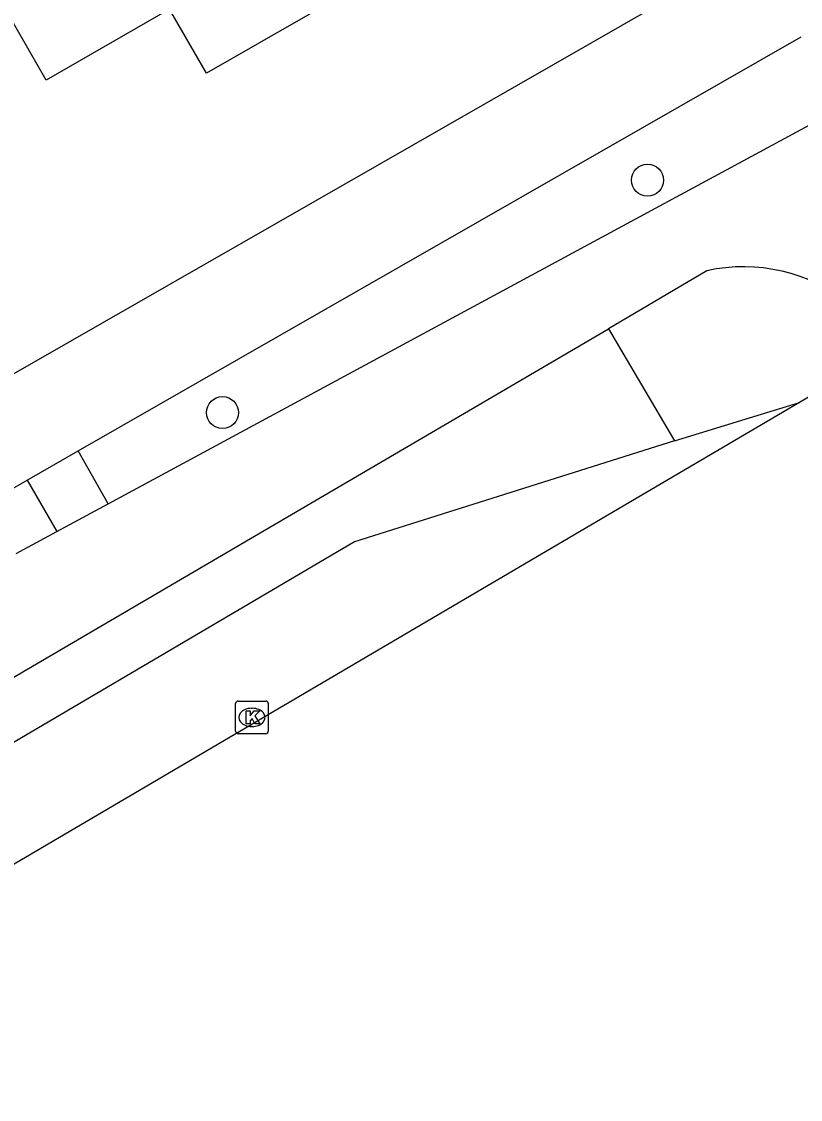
# Model space of a CAD drawing. Extents: x 158461 to 159795, y 387220 to 388672.
# Drawn here: x 159069.39 to 159093.25, y 387357.74 to 387390.78 of the extents above; entities that cross this region are included whole.
import ezdxf

# ---------------------------------------------------------------- set-up
doc = ezdxf.new("R2010")
doc.units = 0
for name, color, linetype in [('IMGEO_Boom', 7, 'Continuous'), ('IMGEO_Fietspad_gesloten', 7, 'Continuous'), ('IMGEO_Kolk', 7, 'Continuous'), ('IMGEO_Pand', 7, 'Continuous'), ('IMGEO_Rijbaan_lokaal_gesloten', 7, 'Continuous'), ('IMGEO_Rijbaan_lokaal_open', 7, 'Continuous'), ('IMGEO_Voetpad_open', 7, 'Continuous')]:
    doc.layers.add(name, color=color, linetype=linetype)

msp = doc.modelspace()

# ---------------------------------------------------------------- linework, layer by layer
at = {"layer": 'IMGEO_Boom'}
for centre in [(159088.565, 387385.923), (159075.542, 387378.796)]:
    msp.add_circle(centre, 0.489, dxfattribs=at)
at = {"layer": 'IMGEO_Fietspad_gesloten'}
for points in [[(159072.04, 387376.001), (159095.556, 387388.708)], [(159090.378, 387383.144), (159087.366, 387381.363)], [(159070.47, 387375.153), (159072.04, 387376.001)], [(159069.219, 387374.477), (159070.47, 387375.153)]]:
    msp.add_lwpolyline(points, dxfattribs=at)
msp.add_arc((159091.501, 387378.041), 5.225, 51.2867, 102.4098, dxfattribs=at)
at = {"layer": 'IMGEO_Kolk'}
for p, q in [((159075.943, 387369.025), (159075.943, 387369.877)), ((159076.018, 387369.951), (159076.87, 387369.951)), ((159076.431, 387369.731), (159076.456, 387369.731)), ((159076.944, 387369.877), (159076.944, 387369.025)), ((159076.454, 387369.171), (159076.429, 387369.171)), ((159076.87, 387368.951), (159076.018, 387368.951))]:
    msp.add_line(p, q, dxfattribs=at)
for points in [[(159075.943, 387369.025), (159075.943, 387369.877)], [(159076.018, 387369.951), (159076.87, 387369.951)], [(159076.944, 387369.877), (159076.944, 387369.025)], [(159076.264, 387369.651), (159076.387, 387369.651), (159076.387, 387369.5), (159076.517, 387369.651), (159076.681, 387369.651), (159076.535, 387369.5), (159076.688, 387369.251), (159076.536, 387369.251), (159076.451, 387369.415), (159076.387, 387369.348), (159076.387, 387369.251), (159076.264, 387369.251), (159076.264, 387369.651)], [(159076.87, 387368.951), (159076.018, 387368.951)]]:
    msp.add_lwpolyline(points, dxfattribs=at)
for centre, start, end in [((159076.02, 387369.875), 91.552, 178.448), ((159076.02, 387369.875), 91.552, 178.448), ((159076.868, 387369.875), 1.552, 88.448), ((159076.868, 387369.875), 1.552, 88.448), ((159076.02, 387369.027), 181.552, 268.448), ((159076.02, 387369.027), 181.552, 268.448), ((159076.868, 387369.027), 271.552, 358.448), ((159076.868, 387369.027), 271.552, 358.448)]:
    msp.add_arc(centre, 0.0765, start, end, dxfattribs=at)
for centre, major_axis, ratio, start_param, end_param in [((159076.43, 387369.451), (-0.387, 0.002), 0.722429, 4.712389, 7.853982), ((159076.455, 387369.451), (-0.39, 0.002), 0.717154, 1.570796, 4.712389)]:
    msp.add_ellipse(centre, major_axis=major_axis, ratio=ratio, start_param=start_param, end_param=end_param, dxfattribs=at)
at = {"layer": 'IMGEO_Pand'}
msp.add_lwpolyline([(159084.577, 387394.669), (159075.053, 387389.205), (159073.918, 387391.164), (159070.135, 387388.988), (159059.41, 387407.722)], dxfattribs=at)
at = {"layer": 'IMGEO_Rijbaan_lokaal_gesloten'}
for points in [[(159095.349, 387380.363), (159093.224, 387379.108)], [(159093.224, 387379.108), (159056.88, 387357.739)], [(159089.386, 387377.932), (159093.224, 387379.108)], [(159089.386, 387377.932), (159079.588, 387374.834), (159065.004, 387366.253)]]:
    msp.add_lwpolyline(points, dxfattribs=at)
at = {"layer": 'IMGEO_Rijbaan_lokaal_open'}
for points in [[(159064.118, 387367.746), (159087.366, 387381.363)], [(159087.366, 387381.363), (159089.386, 387377.932)]]:
    msp.add_lwpolyline(points, dxfattribs=at)
at = {"layer": 'IMGEO_Voetpad_open'}
for points in [[(159066.827, 387378.71), (159068.702, 387379.738), (159112.122, 387404.631)], [(159071.117, 387377.621), (159093.275, 387390.319)], [(159069.552, 387376.725), (159071.117, 387377.621)], [(159072.04, 387376.001), (159071.117, 387377.621)], [(159066.505, 387374.945), (159068.345, 387376.033), (159069.552, 387376.725)], [(159069.552, 387376.725), (159070.47, 387375.153)]]:
    msp.add_lwpolyline(points, dxfattribs=at)

doc.saveas('drawing.dxf')
